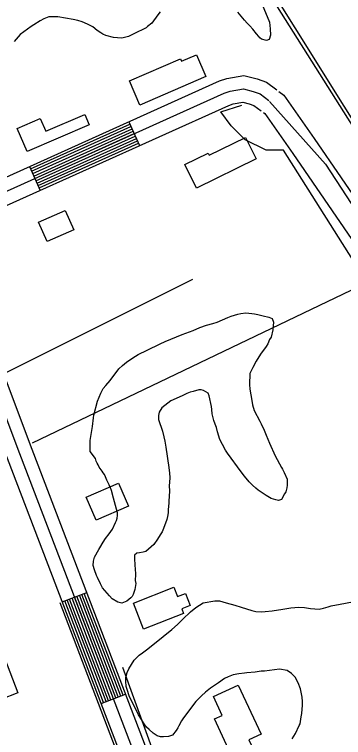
# Model space of a CAD drawing. Extents: x 3187622 to 3225504, y 800805 to 826213.
# Drawn here: x 3197658 to 3198035, y 814862 to 815692 of the extents above; entities that cross this region are included whole.
import ezdxf

# ---------------------------------------------------------------- set-up
doc = ezdxf.new("R2010")
doc.units = 0
for name, color, linetype in [('V-BLDG-OTLN', 7, 'Continuous'), ('V-RAIL-TRAK', 7, 'Continuous'), ('V-ROAD-CNTR', 7, 'Continuous'), ('V-SITE-VEGE', 7, 'Continuous'), ('V-TOPO-SHOR', 7, 'Continuous')]:
    doc.layers.add(name, color=color, linetype=linetype)

msp = doc.modelspace()

# ---------------------------------------------------------------- linework, layer by layer
at = {"layer": 'V-BLDG-OTLN'}
for points in [[(3197801.44, 815587.79), (3197789.47, 815615.52), (3197847.86, 815640.74), (3197849.04, 815638.02), (3197866.24, 815645.46), (3197877.05, 815620.46)], [(3197672.23, 815534.38), (3197660.8, 815560.96), (3197687.23, 815572.32), (3197693.53, 815557.67), (3197738.18, 815576.87), (3197743.3, 815564.96)], [(3197922.63, 815550.57), (3197934.67, 815526.07), (3197866.37, 815492.51), (3197853.15, 815519.4), (3197879.83, 815532.51), (3197881.01, 815530.11)], [(3197695.09, 815430.97), (3197685.19, 815453.36), (3197715.6, 815466.81), (3197725.5, 815444.42)], [(3197751.29, 815111.2), (3197739.87, 815137.41), (3197776.96, 815153.57), (3197788.38, 815127.35)], [(3197794, 815015.96), (3197840.43, 815034.21), (3197844.67, 815023.42), (3197853.73, 815026.98), (3197859.18, 815013.12), (3197849.42, 815009.29), (3197851.44, 815004.14), (3197805.72, 814986.16)], [(3197512.11, 814929.22), (3197636.44, 814977.24), (3197661.32, 814912.81), (3197622.08, 814897.65), (3197620.2, 814902.54), (3197606.87, 814897.39), (3197592.98, 814933.34), (3197585.65, 814930.51), (3197591.74, 814914.73), (3197562.95, 814903.61), (3197555.12, 814923.89), (3197519.48, 814910.12)], [(3197940.35, 814865.44), (3197926.56, 814859.06), (3197930.97, 814849.53), (3197911.37, 814840.46), (3197906.91, 814850.1), (3197903.21, 814848.39), (3197887.18, 814883.04), (3197895.73, 814887), (3197885.7, 814908.69), (3197914.23, 814921.89)]]:
    msp.add_lwpolyline(points, close=True, dxfattribs=at)
at = {"layer": 'V-RAIL-TRAK'}
msp.add_lwpolyline([(3197438.67, 816530.8), (3197604.89, 816264.81), (3197689.62, 816130.96), (3197792.38, 815966.93), (3197863.53, 815852.51), (3197958.87, 815700.66), (3198069.61, 815524.71), (3198193.37, 815327.97), (3198325.06, 815116.57), (3198445.36, 814925.1), (3198573.63, 814721.44), (3198672.91, 814561.31), (3198770.57, 814402.03), (3198855.38, 814257.78)], dxfattribs=at)
at = {"layer": 'V-ROAD-CNTR'}
for p, q in [((3197788.76, 815568.58), (3197801.1, 815541.23)), ((3197674.82, 815517.18), (3197687.16, 815489.83)), ((3197712.49, 815017.46), (3197740.52, 815028.16)), ((3197757.09, 814900.69), (3197785.12, 814911.39))]:
    msp.add_line(p, q, dxfattribs=at)
for points in [[(3193654.22, 823085.52), (3194393.59, 821781.87), (3194932.5, 820818.53), (3195643.76, 819559.4), (3196039.57, 818863.59), (3196103.71, 818747.06), (3196200.07, 818577.43), (3196283.3, 818430.92), (3196415.95, 818197.97), (3196513.25, 818033.24), (3196633.14, 817833.46), (3197048.32, 817166.05), (3197473.06, 816486.16), (3198091.48, 815496.52), (3198625.81, 814645.58), (3198678.14, 814561.85), (3198728.81, 814484.2), (3198769.58, 814407.53), (3198909.84, 814179.81), (3198994.96, 814024.94)], [(3198011.93, 814275.47), (3197660.66, 815195.22), (3197523.77, 815560.07), (3197281.67, 816130.81)], [(3197573.1, 815471.29), (3197892.73, 815615.48), (3197901.29, 815618.14), (3197920.7, 815621.78), (3197935.85, 815617.7), (3197946.46, 815613.86), (3197958.33, 815605.13)], [(3196495.98, 814968.96), (3197898.07, 815601.43), (3197904.92, 815603.56), (3197920.1, 815606.41), (3197931.34, 815603.38), (3197939.32, 815600.49), (3197949.45, 815593.04)], [(3197960.9, 815603.24), (3197966.34, 815599.25), (3198001.46, 815549.37), (3198465.68, 814871.87), (3198741.37, 814433.9), (3198943.94, 814055.61)], [(3197583.66, 815443.15), (3197903.4, 815587.38), (3197908.54, 815588.98), (3197919.5, 815591.03), (3197926.83, 815589.06), (3197932.18, 815587.12), (3197940.57, 815580.96)], [(3197943.14, 815579.07), (3197944.63, 815577.97), (3197976.83, 815532.26), (3198440.6, 814855.39), (3198715.42, 814418.81), (3198872.84, 814124.83)], [(3197676.05, 815514.44), (3197790, 815565.84)], [(3197677.29, 815511.71), (3197791.23, 815563.11)], [(3197678.52, 815508.97), (3197792.46, 815560.37)], [(3197679.75, 815506.24), (3197793.7, 815557.64)], [(3197680.99, 815503.51), (3197794.93, 815554.9)], [(3197682.22, 815500.77), (3197796.17, 815552.17)], [(3197683.46, 815498.04), (3197797.4, 815549.44)], [(3197684.69, 815495.3), (3197798.63, 815546.7)], [(3197685.92, 815492.57), (3197799.87, 815543.97)], [(3198025.94, 814280.82), (3197674.69, 815200.53), (3197583.66, 815443.15)], [(3197997.92, 814270.11), (3197646.63, 815189.91), (3197556.25, 815430.78)], [(3197765.5, 814903.9), (3197720.9, 815020.67)], [(3197768.3, 814904.97), (3197723.7, 815021.74)], [(3197771.1, 814906.04), (3197726.5, 815022.81)], [(3197773.91, 814907.11), (3197729.31, 815023.88)], [(3197776.71, 814908.18), (3197732.11, 815024.95)], [(3197779.51, 814909.25), (3197734.91, 815026.02)], [(3197782.31, 814910.32), (3197737.71, 815027.09)], [(3197759.89, 814901.76), (3197715.29, 815018.53)], [(3197762.69, 814902.83), (3197718.1, 815019.6)]]:
    msp.add_lwpolyline(points, dxfattribs=at)
at = {"layer": 'V-SITE-VEGE'}
for points in [[(3197941.59, 815703.32), (3197950.02, 815682.92), (3197950.91, 815675.11), (3197951.29, 815667.84), (3197949.64, 815662.94), (3197946.5, 815661.7), (3197940.82, 815663.37), (3197939.04, 815664.96), (3197937.77, 815666.55), (3197935.23, 815669.45), (3197930.92, 815674.98), (3197927.36, 815678.68), (3197924.31, 815681.6), (3197921.26, 815685.03), (3197913.65, 815694.26)], [(3197824.65, 815694.94), (3197821.99, 815691.36), (3197815.31, 815681.89), (3197810.31, 815677.83), (3197808.47, 815676.57), (3197794.31, 815669.32), (3197788.55, 815666.57)], [(3197788.55, 815666.57), (3197780.73, 815664.65), (3197775.8, 815664.74), (3197771.14, 815665.35), (3197762.36, 815667.6), (3197759.02, 815669.22), (3197756.71, 815670.56), (3197752.61, 815673.24), (3197747.5, 815677.49), (3197741.33, 815680.72), (3197735.15, 815683.17), (3197730.25, 815684.83), (3197724.83, 815685.97), (3197707.49, 815688.9), (3197701.01, 815689.03), (3197697.11, 815688.84), (3197691.1, 815686.62), (3197686.91, 815684.37), (3197679.81, 815679.83), (3197676.66, 815678.07), (3197664.03, 815668.72), (3197657.38, 815660.8)], [(3197889.91, 815338.41), (3197902.21, 815343.88), (3197906.13, 815345.36), (3197913.71, 815347.81), (3197917.35, 815348.26), (3197923.08, 815349.19), (3197929.81, 815348.28), (3197932.91, 815347.96), (3197936.79, 815347.36), (3197942.74, 815345.95), (3197949.19, 815344.27), (3197953.31, 815342.63), (3197954.53, 815338.46), (3197953.84, 815329.65), (3197951.86, 815321.38), (3197950.25, 815318.56), (3197948.08, 815313.67), (3197946.21, 815310.59), (3197939.81, 815301.89), (3197934.98, 815293.68), (3197930.95, 815286.49), (3197927.7, 815279.55), (3197927.2, 815267.1), (3197927.61, 815261.38), (3197929.69, 815248.37), (3197930.63, 815243.42), (3197932.58, 815236.89), (3197938.84, 815224.83), (3197940.34, 815221.69), (3197944.09, 815214.61), (3197946.32, 815208.86), (3197950.03, 815199.7), (3197956.76, 815185.04), (3197964.02, 815171.67), (3197965.02, 815169.57), (3197967.02, 815165.9), (3197970.25, 815158.31), (3197970.38, 815151.3), (3197969.8, 815148.46), (3197968.68, 815143.81), (3197967.33, 815141.24), (3197963.83, 815134.82), (3197960.44, 815133.85), (3197957.34, 815134.43), (3197952.18, 815136.08), (3197946.27, 815139.31), (3197937.05, 815145.46), (3197934.24, 815147.85), (3197930.41, 815151.29), (3197926.86, 815155.26), (3197921.53, 815161.85), (3197917.74, 815166.85), (3197902.05, 815187.92), (3197899.53, 815191.6), (3197896.02, 815197.89), (3197893.27, 815203.66), (3197890.59, 815212.53), (3197889.14, 815217.75), (3197887.91, 815221.41), (3197886.17, 815225.59), (3197884.24, 815233.15), (3197884.08, 815238.09), (3197883.63, 815241.73), (3197881.01, 815253.98), (3197879.77, 815257.12), (3197874.38, 815260.08), (3197871.54, 815260.65), (3197868.94, 815260.7), (3197862.42, 815259.01), (3197859.03, 815258.04), (3197855.37, 815256.55), (3197849.87, 815253.8), (3197836.79, 815248.34), (3197826.76, 815239.97), (3197823.56, 815235.1), (3197822.71, 815231.49), (3197822.88, 815226.81), (3197827.28, 815213.23)], [(3197827.28, 815213.23), (3197828.98, 815206.97), (3197830.18, 815202.02), (3197831.34, 815194.99), (3197834.78, 815171.57), (3197835.44, 815165.07), (3197835.6, 815160.13), (3197835.23, 815154.43), (3197835.16, 815150.8), (3197835.56, 815144.56), (3197834.82, 815133.16), (3197834.51, 815130.83), (3197833.86, 815123.57), (3197833.78, 815119.43), (3197833.18, 815115.28), (3197832.33, 815111.93), (3197828.5, 815101.62), (3197826.87, 815097.76), (3197824.73, 815094.17), (3197821.52, 815089.3), (3197817.25, 815083.41), (3197811.43, 815077.82), (3197808.26, 815075.02), (3197805.14, 815074.3), (3197800.98, 815073.86), (3197797.85, 815073.15), (3197795.21, 815071.12), (3197795.12, 815066.19), (3197795.53, 815060.73), (3197795.49, 815058.66), (3197795.95, 815055.54), (3197796.34, 815048.78), (3197796.21, 815041.78), (3197796.66, 815038.66), (3197796.05, 815033.74), (3197795.49, 815031.41), (3197793.82, 815025.73), (3197792.74, 815023.68), (3197791.15, 815021.89), (3197786.41, 815018.09), (3197780.91, 815015.86), (3197776, 815016.99), (3197769.59, 815021.01), (3197766.54, 815024.19), (3197758.68, 815033.68), (3197756.17, 815038.14), (3197752.67, 815045.21), (3197751.68, 815047.57), (3197749.47, 815054.1), (3197748.01, 815059.06), (3197748.11, 815064.24), (3197749.5, 815068.89), (3197754.33, 815077.36), (3197755.67, 815079.41), (3197759.43, 815086.08), (3197762.11, 815090.19), (3197766.1, 815095.56), (3197769.84, 815100.94), (3197773.62, 815108.39), (3197774.44, 815110.71), (3197775.27, 815113.29), (3197775.85, 815116.39), (3197775.91, 815119.77), (3197771.04, 815136.47), (3197768.88, 815145.33), (3197767.64, 815148.47), (3197766.15, 815151.87), (3197763.4, 815157.12), (3197761.91, 815160.78), (3197760.67, 815163.66), (3197759.41, 815165.5), (3197758.14, 815167.34), (3197754.86, 815172.07), (3197753.62, 815174.69), (3197752.36, 815176.79), (3197751.36, 815178.89), (3197750.39, 815182.02), (3197744.57, 815190.18), (3197744.29, 815202.64), (3197746.94, 815218.68), (3197748.17, 815228.52), (3197748.49, 815231.89), (3197752.7, 815247.89), (3197756.51, 815257.16), (3197759.46, 815262.3), (3197762.38, 815265.61), (3197767.17, 815271.49), (3197777.28, 815284.79), (3197781.51, 815288.86), (3197786, 815292.66), (3197793.36, 815297.71), (3197799.4, 815301.23), (3197809.62, 815306.48), (3197824.81, 815313.71), (3197830.31, 815316.21), (3197849.93, 815324.39), (3197862.73, 815328.81), (3197870.07, 815332.3), (3197877.65, 815335.01), (3197885.21, 815336.94), (3197889.91, 815338.41)], [(3197789.48, 814908.52), (3197786.29, 814917.92), (3197785.81, 814920.27), (3197785.42, 814926.5), (3197785.49, 814930.39), (3197786.9, 814936.34), (3197788.8, 814940.45), (3197794.7, 814950.46), (3197797.88, 814953.51), (3197800.52, 814956.31), (3197804.46, 814958.83), (3197809.2, 814962.38), (3197818.16, 814969.47), (3197838.2, 814985.69), (3197844.54, 814991.28), (3197850.62, 814997.39), (3197859.61, 815006.04), (3197865.42, 815010.86), (3197874.08, 815016.14), (3197887.37, 815018.74), (3197892.55, 815018.38), (3197900.56, 815016.41), (3197910.37, 815013.62), (3197917.58, 815011.15), (3197929.97, 815007.53), (3197934.36, 815006.41), (3197940.58, 815006.03), (3197945.26, 815006.2), (3197953.32, 815007.08), (3197965.55, 815008.92), (3197974.67, 815010.56), (3197983.77, 815011.43), (3197990.24, 815010.78), (3197997.23, 815009.61), (3198007.08, 815009.16), (3198012.03, 815010.1), (3198017.25, 815011.82), (3198020.9, 815012.78), (3198031.06, 815014.92), (3198045.38, 815017.24)], [(3197975.91, 814860.02), (3197979.93, 814866.43), (3197984.25, 814875.43), (3197985.07, 814877.49), (3197986.52, 814885.51), (3197987.12, 814889.39), (3197987.82, 814898.72), (3197987.9, 814903.13), (3197987.73, 814907.8), (3197985.58, 814917.45), (3197982.86, 814924.51), (3197979.35, 814930.8), (3197975.28, 814935.03), (3197970.17, 814938.76), (3197961.36, 814939.97), (3197944.2, 814937.97), (3197940.56, 814937.78), (3197933.53, 814936.62), (3197923.92, 814936.02), (3197921.32, 814935.56), (3197915.07, 814934.64), (3197908.3, 814933.47), (3197904.64, 814931.99), (3197902.55, 814931.25), (3197898.62, 814929.25), (3197891.52, 814924.45), (3197882.57, 814918.14), (3197876.51, 814913.58), (3197872.28, 814909.52), (3197865.67, 814902.89), (3197861.68, 814898.04), (3197850.75, 814883.2), (3197849.15, 814880.89), (3197845.93, 814875.25), (3197844.84, 814872.67), (3197843.23, 814869.85), (3197838.71, 814864.23), (3197834.27, 814862.76), (3197828.55, 814862.35), (3197825.18, 814862.41), (3197821.31, 814863.53), (3197816.69, 814866.47), (3197812.11, 814870.97), (3197809.05, 814873.63), (3197807.02, 814876.26), (3197805.77, 814878.36), (3197803.25, 814882.3), (3197799.72, 814887.82), (3197794.98, 814898.03), (3197789.48, 814908.52)]]:
    msp.add_lwpolyline(points, dxfattribs=at)
at = {"layer": 'V-TOPO-SHOR'}
for p, q in [((3197709.65, 815016.75), (3197812.62, 814746.48)), ((3197822.91, 814828.85), (3197781.73, 814942.11))]:
    msp.add_line(p, q, dxfattribs=at)
for points in [[(3197678.41, 815200.03), (3198062.18, 815383.92), (3197966.24, 815535.83), (3197946.25, 815535.83), (3197922.27, 815547.83), (3197918.27, 815551.82), (3197906.28, 815563.82), (3197894.28, 815579.81), (3197918.27, 815587.8)], [(3197950.25, 815591.8), (3198014.21, 815519.84), (3198126.15, 815347.95), (3198094.16, 815343.95), (3198338.02, 815020.14), (3198385.99, 814952.18), (3197866.3, 814724.32)], [(3197626.44, 815311.97), (3197646.43, 815279.99), (3197862.3, 815387.92)]]:
    msp.add_lwpolyline(points, dxfattribs=at)

doc.saveas('drawing.dxf')
